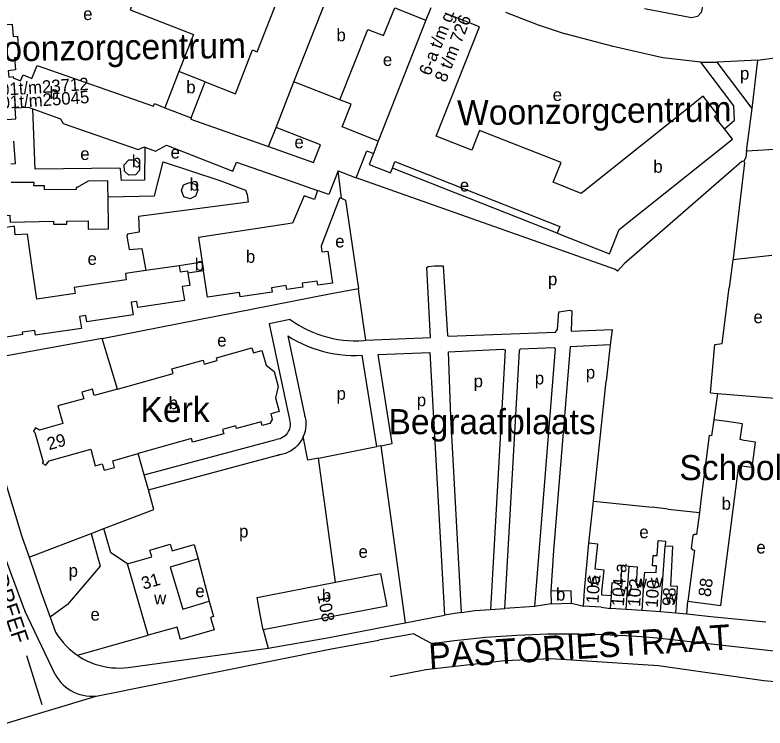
# Model space of a CAD drawing. Extents: x 159294 to 161936, y 384538 to 386517.
# Drawn here: x 160840.4 to 161079.4, y 384853.2 to 385080.5 of the extents above; entities that cross this region are included whole.
import ezdxf

# ---------------------------------------------------------------- set-up
doc = ezdxf.new("R2010")
doc.units = 0
for name, color, linetype in [('BLT_Basislijn', 7, 'Continuous'), ('BLT_Bebouwing', 7, 'Continuous'), ('BLT_Bebouwing_beschrifting', 7, 'Continuous'), ('BLT_Centroide', 7, 'Continuous'), ('BLT_Huisnummer', 7, 'Continuous'), ('BLT_Huisnummer_ tussenligend', 7, 'Continuous'), ('BLT_Huisnummer_reeks', 7, 'Continuous'), ('BLT_Onderdoorgang_en_onderverdeling', 7, 'Continuous'), ('BLT_Onderverdeling_panden', 7, 'Continuous'), ('BLT_Straatnaam', 7, 'Continuous'), ('BLT_Straatnaam_hoofdweg', 7, 'Continuous'), ('BLT_Terrein_beschrifting', 7, 'Continuous'), ('BLT_Vlakafsluiter', 7, 'Continuous')]:
    doc.layers.add(name, color=color, linetype=linetype)

msp = doc.modelspace()

# ---------------------------------------------------------------- linework, layer by layer
at = {"layer": 'BLT_Basislijn'}
for p, q in [((161077.06, 385066.08), (161083.16, 385066.87)), ((161058.99, 385065.39), (161064.12, 385065.41)), ((161077.06, 385066.08), (161064.12, 385065.41)), ((161075.26, 385050.61), (161064.12, 385065.41)), ((161075.26, 385050.61), (161077.06, 385066.08)), ((161073.53, 385037.05), (161075.26, 385050.61)), ((160921.15, 385038.57), (160923.6, 385044.62)), ((161084.26, 385037.69), (161073.53, 385037.05)), ((161013.17, 385010.95), (160960.67, 385031.67)), ((161069.15, 385002.42), (161068, 384993.47)), ((161081.52, 385003.82), (161069.15, 385002.42)), ((160940.67, 384991.61), (160949.85, 384993.26)), ((160868.15, 384977.35), (160940.67, 384991.61)), ((160928.12, 384983.44), (160921.4, 384982)), ((160921.4, 384982), (160927.89, 384951.54)), ((160927.32, 384978.18), (160932.67, 384953.05)), ((161030.64, 384980.2), (161030.08, 384975.33)), ((160868.15, 384977.35), (160826.86, 384969.9)), ((160873.06, 384961.23), (160868.15, 384977.35)), ((161030.08, 384975.33), (161028.8, 384963.8)), ((160955.7, 384942.93), (160951.09, 384971.99)), ((161024.71, 384925.48), (161028.8, 384963.8)), ((161062.03, 384960.05), (161064.23, 384959.87)), ((161064.23, 384959.87), (161063.68, 384955.95)), ((161064.23, 384959.87), (161082.5, 384958.38)), ((161063.68, 384955.95), (161063.05, 384951.39)), ((160932.67, 384953.05), (160932.71, 384952.84)), ((160881.56, 384933.92), (160923.65, 384945.14)), ((160956.96, 384943.18), (160955.7, 384942.93)), ((160956.96, 384943.18), (160964.76, 384886.76)), ((160882.92, 384929.1), (160924.08, 384940.12)), ((160924.08, 384940.12), (160924.35, 384940.2)), ((160924.35, 384940.2), (160924.5, 384940.22)), ((161023.28, 384912.11), (161024.71, 384925.48)), ((161024.71, 384925.48), (161043.48, 384923.55)), ((161048.51, 384922.92), (161058.47, 384921.89)), ((160864.7, 384915.2), (160868.69, 384916.77)), ((160842.64, 384914.27), (160844.92, 384907.69)), ((160844.92, 384907.69), (160864.7, 384915.2)), ((160898.84, 384907.11), (160902.25, 384893.6)), ((161011.31, 384892.81), (161005.9, 384891.98)), ((161017.73, 384892.95), (161021.58, 384892.06)), ((161054.48, 384889.45), (161054.8, 384893.61)), ((160853.22, 384870.25), (160843.57, 384890.6)), ((160982.68, 384890.03), (160977.27, 384889.14)), ((160991.92, 384890.99), (160996.52, 384891.27)), ((161005.9, 384891.98), (160996.52, 384891.27)), ((161054.48, 384889.45), (161051, 384889.81)), ((160851.65, 384888.57), (160853.38, 384883.75)), ((160964.76, 384886.76), (160977.27, 384889.14)), ((160961.9, 384886.15), (160964.76, 384886.76)), ((160860.33, 384876.37), (160882.91, 384882.81)), ((160919.53, 384884.48), (160921.1, 384878.68)), ((161045.97, 384881.82), (161087.04, 384877.3)), ((160876.48, 384872.51), (160921.1, 384878.68)), ((160844.08, 384876.31), (160848.94, 384860.68)), ((160866.25, 384863.3), (160866.79, 384863.46))]:
    msp.add_line(p, q, dxfattribs=at)
for points in [[(161055.06, 385127.8), (161059.75, 385084.64), (161059.1, 385081.25), (161057.87, 385079.93), (161056.02, 385079.58), (161041.01, 385082.47)], [(160996.75, 385081.35), (161007.14, 385077.34), (161015.74, 385074.47)], [(161058.99, 385065.39), (161046.86, 385066.8), (161030.98, 385070.38), (161015.74, 385074.47)], [(161066.44, 385044.14), (161069.71, 385046.95), (161069.48, 385051.51), (161058.99, 385065.39)], [(160881.82, 385038.38), (160881.65, 385027.79), (160874.4, 385027.66), (160874.09, 385031.44), (160873.84, 385031.67), (160846.9, 385031.28), (160846.11, 385050.58)], [(161073.53, 385037.05), (161073.25, 385034.99), (161072.68, 385033.92)], [(160870.08, 385022.49), (160884.83, 385022.84), (160887.61, 385033.67), (160905.73, 385027.71), (160913.84, 385024.66), (160914.37, 385023.22), (160914.75, 385020.77), (160879.8, 385016.21), (160880.02, 385011.28), (160876.28, 385010.62), (160876.04, 385010.01), (160876.78, 385005.7), (160880.88, 385006.08), (160882.1, 384998.99)], [(161072.68, 385033.92), (161072.05, 385033.74), (161034.54, 385001.17), (161032.43, 384998.76)], [(161072.68, 385033.92), (161072.87, 385033.3), (161069.21, 385002.9), (161069.15, 385002.42)], [(161032.43, 384998.76), (161031.78, 384999.31), (160949.16, 385028.52)], [(160944.5, 385022.08), (160945.76, 385021.41), (160949.85, 384993.26)], [(160952.18, 384976.8), (160972.76, 384977.71), (160971.68, 384999.99), (160972.06, 385000.31), (160974.07, 385000.47), (160976.81, 385000.49), (160978.23, 384978.26), (160978.49, 384978.1), (161012.61, 384979.37), (161013.29, 384980.21), (161013.69, 384985.86), (161017.16, 384986.43), (161017.84, 384986.17), (161017.68, 384979.69), (161030.64, 384980.2)], [(160952.18, 384976.8), (160950, 384992.26), (160949.85, 384993.26)], [(161062.03, 384960.05), (161063.41, 384975.47), (161065.74, 384975.77), (161068, 384993.47)], [(160817.79, 384987.99), (160818.65, 384982.19), (160819.59, 384976.41), (160820.62, 384970.64), (160821.72, 384964.88), (160822.9, 384959.14), (160824.15, 384953.42), (160825.49, 384947.71), (160826.9, 384942.02), (160828.4, 384936.36), (160829.96, 384930.71), (160831.61, 384925.08), (160833.33, 384919.48), (160835.13, 384913.9), (160837, 384908.35), (160838.95, 384902.82), (160840.98, 384897.33), (160843.08, 384891.85), (160843.57, 384890.6)], [(160928.12, 384983.44), (160929.48, 384982.48), (160930.88, 384981.59), (160932.33, 384980.77), (160933.81, 384980.01), (160935.33, 384979.33), (160936.88, 384978.72), (160938.46, 384978.19), (160940.06, 384977.73), (160941.68, 384977.36), (160943.32, 384977.05), (160944.97, 384976.83), (160946.62, 384976.69), (160948.29, 384976.63), (160949.95, 384976.65), (160951.61, 384976.75), (160952.18, 384976.8)], [(160927.32, 384978.18), (160928.84, 384977.25), (160930.4, 384976.4), (160932, 384975.61), (160933.63, 384974.89), (160935.29, 384974.26), (160936.98, 384973.69), (160938.69, 384973.2), (160940.43, 384972.79), (160942.18, 384972.46), (160943.94, 384972.2), (160945.71, 384972.03), (160947.49, 384971.93), (160949.27, 384971.92), (160951.09, 384971.99)], [(160982.68, 384890.03), (160979.33, 384952.43), (160978.55, 384973.13), (160995.85, 384973.96), (160996.58, 384973.69), (160991.92, 384890.99)], [(160996.52, 384891.27), (161001.21, 384973.4), (161001.42, 384974.01), (161012.18, 384974.47), (161012.5, 384974.15), (161005.9, 384891.98)], [(161030.08, 384975.33), (161017.36, 384974.74), (161011.99, 384909.74), (161011.18, 384896.83)], [(160956.11, 384972.27), (160972.65, 384972.93), (160977.27, 384889.14)], [(160956.96, 384943.18), (160960.61, 384943.9), (160956.11, 384972.27)], [(160826.86, 384969.9), (160826.98, 384967.87), (160837.57, 384930.71), (160842.64, 384914.27)], [(160932.71, 384952.84), (160932.89, 384952.19), (160933.04, 384951.31), (160933.11, 384950.42), (160933.11, 384949.53), (160933.02, 384948.64), (160932.86, 384947.77), (160932.61, 384946.91), (160932.29, 384946.08)], [(160927.89, 384951.54), (160928.04, 384950.93), (160928.11, 384950.3), (160928.11, 384949.68), (160928.02, 384949.06), (160927.85, 384948.45), (160927.61, 384947.87), (160927.3, 384947.33), (160926.92, 384946.83), (160926.48, 384946.38), (160925.99, 384945.99), (160925.45, 384945.67), (160924.88, 384945.42), (160924.27, 384945.24), (160923.65, 384945.14)], [(160932.29, 384946.08), (160931.9, 384945.28), (160931.44, 384944.52), (160930.91, 384943.8), (160930.32, 384943.13), (160929.67, 384942.52), (160928.97, 384941.97), (160928.22, 384941.49), (160927.43, 384941.07), (160926.61, 384940.73), (160925.76, 384940.46), (160924.89, 384940.27), (160924.5, 384940.22)], [(160937.18, 384939.24), (160933.72, 384938.56), (160932.29, 384946.08)], [(160937.18, 384939.24), (160955.7, 384942.93)], [(160881.56, 384933.92), (160879.65, 384940.67)], [(160942.54, 384899.66), (160937.18, 384939.24)], [(160882.92, 384929.1), (160881.56, 384933.92)], [(160868.69, 384916.77), (160884.67, 384922.9), (160882.92, 384929.1)], [(160876.23, 384905.48), (160870.96, 384909.03), (160868.69, 384916.77)], [(160864.7, 384915.2), (160867.53, 384904.8), (160857.19, 384892.61), (160851.65, 384888.57)], [(160844.92, 384907.69), (160848.7, 384896.76), (160851.65, 384888.57)], [(160982.68, 384890.03), (160986.99, 384890.67), (160991.92, 384890.99)], [(161079.7, 384886.96), (161062.17, 384888.61), (161054.48, 384889.45)], [(160921.1, 384878.68), (160940.56, 384882.04), (160961.9, 384886.15)], [(160853.38, 384883.75), (160854.11, 384882.6), (160854.91, 384881.49), (160855.77, 384880.43), (160856.69, 384879.42), (160857.67, 384878.46), (160858.7, 384877.57), (160859.79, 384876.74), (160860.33, 384876.37)], [(160972.93, 384880.28), (160975.57, 384880.5), (160980.5, 384881.12), (160985.43, 384881.66), (160990.37, 384882.12), (160995.32, 384882.5), (161000.27, 384882.81), (161005.23, 384883.03), (161010.19, 384883.17), (161015.15, 384883.23), (161020.12, 384883.21), (161025.08, 384883.11), (161030.04, 384882.94), (161035, 384882.68), (161039.95, 384882.34), (161044.89, 384881.92), (161045.97, 384881.82)], [(160866.79, 384863.46), (160941.25, 384878.42), (160956.38, 384881.21)], [(160860.33, 384876.37), (160860.92, 384875.97), (160862.09, 384875.27), (160863.3, 384874.64), (160864.55, 384874.08), (160865.83, 384873.6), (160867.13, 384873.19), (160868.46, 384872.86), (160869.8, 384872.6), (160871.16, 384872.43), (160872.52, 384872.33), (160873.89, 384872.32), (160875.25, 384872.38), (160876.48, 384872.51)], [(161084.79, 384867.73), (161079, 384868.27), (161045.47, 384873.04), (161011.14, 384875.23), (160996.43, 384874.66), (160971.33, 384871.7), (160960, 384869.48)], [(160853.22, 384870.25), (160853.76, 384869.36), (160854.36, 384868.52), (160855.03, 384867.73), (160855.76, 384866.99), (160856.54, 384866.31), (160857.37, 384865.69), (160858.25, 384865.14), (160859.16, 384864.65), (160860.11, 384864.24), (160861.1, 384863.91), (160862.1, 384863.65), (160863.12, 384863.46), (160864.15, 384863.36), (160865.19, 384863.34), (160866.25, 384863.3)]]:
    msp.add_lwpolyline(points, dxfattribs=at)
at = {"layer": 'BLT_Bebouwing'}
for p, q in [((160971.33, 385078.86), (160956.11, 385040.29)), ((160923.6, 385044.62), (160929.29, 385059.18)), ((160899.74, 385046.14), (160921.15, 385038.57)), ((161059.08, 384926.55), (161058.47, 384921.89)), ((161048.51, 384922.92), (161043.48, 384923.55)), ((160882.91, 384882.81), (160876.23, 384905.48)), ((161011.18, 384896.83), (161011.31, 384892.81)), ((161011.31, 384892.81), (161017.73, 384892.95)), ((161027.14, 384891.67), (161021.58, 384892.06)), ((161027.14, 384891.67), (161030.15, 384891.33)), ((161035.15, 384890.97), (161030.15, 384891.33)), ((161040.13, 384890.61), (161035.15, 384890.97)), ((161046.04, 384890.18), (161040.13, 384890.61)), ((161051, 384889.81), (161046.04, 384890.18))]:
    msp.add_line(p, q, dxfattribs=at)
for points in [[(160929.29, 385059.18), (160939.92, 385086.13), (160941.76, 385090.78)], [(160880.34, 385090.42), (160877.09, 385082.07), (160897.27, 385074.22), (160892.68, 385062.4)], [(160901.03, 385059.15), (160910.73, 385055.38), (160916.14, 385069.31), (160917.58, 385068.75), (160924.69, 385086.93)], [(160943.96, 385053.4), (160952.84, 385075.89), (160957.89, 385073.9), (160961.4, 385082.78), (160971.33, 385078.86)], [(161020.83, 385023.62), (161011.93, 385027.13), (161014.43, 385033.45), (160988.43, 385043.61), (160985.93, 385037.39), (160974.65, 385041.81), (160988.43, 385076.73), (160979.8, 385080.14), (160980.24, 385081.24)], [(160835.34, 385077.3), (160839.55, 385077.58), (160839.82, 385073.6), (160841.19, 385073.69), (160841.65, 385066.86), (160840.29, 385066.77), (160840.54, 385062.97), (160838.21, 385062.64), (160838.49, 385060.67), (160839.81, 385060.86), (160839.87, 385060.41), (160842.23, 385059.47), (160843, 385061.39), (160845.84, 385060.25), (160847.44, 385064.32), (160884.6, 385051.41), (160884.92, 385052.22), (160888.21, 385050.92)], [(160892.68, 385062.4), (160888.21, 385050.92)], [(160896.57, 385047.67), (160901.03, 385059.15)], [(160956.11, 385040.29), (160944.68, 385044.8), (160947.52, 385051.99), (160943.96, 385053.4)], [(161066.44, 385044.14), (161063.26, 385048.13), (161064.19, 385048.87), (161059.65, 385054.56), (161020.83, 385023.62)], [(160836.22, 385047.05), (160840.69, 385047.36), (160840.46, 385050.84), (160844.65, 385051.12), (160846.11, 385050.58)], [(160846.11, 385050.58), (160854.89, 385047.34), (160855.77, 385045.9), (160879.63, 385037.56), (160881.66, 385038.44), (160881.82, 385038.38)], [(160896.57, 385047.67), (160896.43, 385047.31), (160899.74, 385046.14)], [(160921.15, 385038.57), (160935.57, 385033.47), (160937.77, 385039.05), (160923.6, 385044.62)], [(161013.17, 385010.95), (161029.88, 385004.36), (161032.95, 385012.13), (161069.03, 385040.89), (161066.44, 385044.14)], [(160839.15, 385033.07), (160840.59, 385033.16), (160840.11, 385040.28)], [(160881.82, 385038.38), (160885.19, 385037.05), (160888.7, 385038.97), (160909.8, 385030.64), (160910.96, 385033.57), (160930.18, 385026.83)], [(160949.16, 385028.52), (160952.58, 385037.19), (160954.65, 385036.36)], [(160954.65, 385036.36), (160953.25, 385032.81), (160960.06, 385030.12), (160960.67, 385031.67)], [(160876.71, 385034.26), (160878.69, 385034.31), (160880.05, 385033.02), (160880.11, 385030.88), (160878.78, 385029.49), (160876.66, 385029.43), (160875.3, 385030.73), (160875.25, 385032.73), (160876.71, 385034.26)], [(160960.67, 385031.67), (160961.48, 385033.73), (161000, 385018.53), (161013.98, 385013.01), (161013.17, 385010.95)], [(160944.5, 385022.08), (160943.36, 385030.81)], [(160943.36, 385030.81), (160949.16, 385028.52)], [(160870.08, 385022.49), (160870.05, 385025.31), (160870.02, 385027.61), (160863.71, 385027.55), (160860.21, 385025.48), (160859.92, 385025.48), (160859.93, 385024.83), (160849.78, 385024.72), (160849.79, 385026.03), (160846.47, 385026.05), (160846.52, 385027.05), (160839.22, 385027.04)], [(160896.04, 385027.03), (160898.03, 385026.42), (160898.7, 385024.63), (160897.94, 385022.72), (160896.21, 385021.91), (160894.24, 385022.53), (160893.47, 385024.49), (160894.15, 385026.34), (160896.04, 385027.03)], [(160930.18, 385026.83), (160936.86, 385024.48)], [(160936.86, 385024.48), (160935.88, 385021.67), (160932.59, 385022.82), (160928.89, 385014.09), (160898.86, 385009.58), (160900.05, 385001.65)], [(160840.46, 385010.36), (160840.28, 385013.15), (160835.34, 385012.46), (160835.08, 385016.42), (160838.77, 385016.66), (160838.91, 385014.48), (160852.68, 385014.72), (160852.68, 385013.8), (160856.98, 385013.84), (160856.97, 385014.8), (160863.69, 385014.87), (160863.72, 385012.21), (160870.18, 385012.27), (160870.08, 385022.49)], [(160944.5, 385022.08), (160943.85, 385022.03), (160937.94, 385006.73), (160938.2, 385004.93), (160940.09, 385005.21)], [(160882.1, 384998.99), (160875.6, 384998.03), (160875.89, 384996.09), (160859.33, 384993.64), (160859.62, 384991.71), (160847.42, 384989.89), (160845.94, 385000), (160844.39, 385010.62), (160840.46, 385010.36)], [(160940.09, 385005.21), (160941.4, 384996.36), (160941.6, 384995.02), (160936.89, 384994.32), (160936.7, 384995.66), (160931.94, 384994.96), (160932.12, 384993.7), (160927.03, 384992.95), (160926.84, 384994.21), (160922.13, 384993.51), (160922.33, 384992.17), (160912.12, 384990.66), (160911.92, 384992), (160901.72, 384990.49), (160900.46, 384998.89)], [(160892.73, 385000.56), (160882.1, 384998.99)], [(160900.05, 385001.65), (160892.73, 385000.56)], [(160895.51, 384998.16), (160896.1, 384994.24), (160893.72, 384993.88)], [(160900.46, 384998.89), (160895.51, 384998.16)], [(160893.72, 384993.88), (160894.39, 384989.41), (160879.59, 384987.22), (160879.3, 384989.16), (160877.47, 384988.89), (160878.06, 384984.89), (160863.28, 384982.7), (160862.99, 384984.7), (160861.03, 384984.41), (160861.6, 384980.54), (160851.95, 384979.11), (160847, 384978.38), (160846.77, 384979.92), (160842.68, 384979.32), (160842.78, 384978.61), (160831.1, 384976.72)], [(160873.06, 384961.23), (160890.79, 384966.19), (160890.37, 384967.67), (160900.34, 384970.46), (160900.71, 384969.15), (160904.86, 384970.31), (160904.62, 384971.18), (160915.94, 384974.35), (160916.37, 384972.82), (160919.11, 384973.57), (160920.44, 384968.83), (160923.01, 384966.78), (160924.32, 384962.1), (160923.39, 384958.46), (160924.59, 384954.1), (160921.91, 384953.36), (160922.37, 384951.55), (160921.65, 384950.27), (160919.22, 384949.59), (160918.87, 384950.84), (160910.99, 384948.64), (160910.75, 384949.5), (160906.58, 384948.33), (160907, 384947), (160896.95, 384944.32), (160896.67, 384945.43), (160879.65, 384940.67)], [(160873.06, 384961.23), (160865.69, 384959.17), (160865.12, 384961.21), (160861.73, 384960.27), (160862.32, 384958.15), (160854.08, 384955.89), (160855.65, 384950.26), (160848.23, 384948.18), (160846.93, 384948.91), (160846.32, 384947.82), (160846.74, 384947.42), (160849.37, 384938), (160849.13, 384937.57), (160850.22, 384936.96), (160851.27, 384938.33), (160864.59, 384942.06), (160866.02, 384936.81), (160868.24, 384937.38), (160868.81, 384935.34), (160872.15, 384936.28), (160871.55, 384938.4), (160879.65, 384940.67)], [(161054.8, 384893.61), (161065.28, 384892.27), (161065.92, 384897.23), (161071.03, 384936.86), (161075.27, 384936.31), (161075.67, 384939.39), (161076.31, 384944.35), (161072.05, 384944.9), (161072.07, 384945.1), (161071.52, 384945.17), (161072.18, 384950.2), (161067.22, 384950.85), (161063.05, 384951.39)], [(161063.05, 384951.39), (161062.39, 384946.31), (161061.65, 384946.41), (161059.08, 384926.55)], [(161058.47, 384921.89), (161057.56, 384914.84), (161056.94, 384914.92), (161056.42, 384914.51), (161055.89, 384910.48), (161056.3, 384909.95), (161056.91, 384909.87), (161055.45, 384898.56), (161054.8, 384893.61)], [(160876.23, 384905.48), (160884.05, 384907.77), (160883.42, 384909.92), (160889.92, 384911.82), (160890.54, 384909.69), (160897.49, 384911.72), (160898.84, 384907.11)], [(161021.58, 384892.06), (161021.89, 384897.05), (161023.28, 384912.11)], [(161030.44, 384895.32), (161027.37, 384895.5), (161027.44, 384896.66), (161028.11, 384903.56), (161025.29, 384903.84), (161026.08, 384911.84), (161023.28, 384912.11)], [(161040.7, 384898.71), (161041.08, 384902.92), (161044.76, 384902.75), (161044.86, 384904.86), (161043.57, 384904.92), (161043.72, 384908.21), (161044.98, 384908.15), (161045.39, 384912.97), (161047.7, 384912.78), (161047.58, 384911.13)], [(161051, 384889.81), (161051.33, 384894.8), (161051.5, 384898.31), (161049.39, 384898.41), (161049.97, 384911.02), (161047.58, 384911.13)], [(160898.84, 384907.11), (160889.89, 384904.48), (160893.87, 384891.12), (160902.25, 384893.6)], [(161030.44, 384895.32), (161030.51, 384896.32), (161030.74, 384899.54), (161033.41, 384899.3), (161033.83, 384905.02), (161036.15, 384904.8)], [(161036.15, 384904.8), (161038.71, 384904.56), (161038.29, 384898.84), (161040.7, 384898.71)], [(160942.54, 384899.66), (160956.88, 384902.42), (160957.93, 384896.98), (160958.88, 384892.07), (160919.53, 384884.48)], [(160919.53, 384884.48), (160918.59, 384889.39), (160917.54, 384894.83), (160942.54, 384899.66)], [(161017.73, 384892.95), (161017.59, 384896.96), (161011.18, 384896.83)], [(160902.25, 384893.6), (160903.64, 384888.71), (160902.76, 384888.43), (160903.89, 384884.49), (160893.18, 384881.42), (160892.05, 384885.37), (160882.91, 384882.81)]]:
    msp.add_lwpolyline(points, dxfattribs=at)
at = {"layer": 'BLT_Onderdoorgang_en_onderverdeling'}
msp.add_line((160900.05, 385001.65), (160900.46, 384998.89), dxfattribs=at)
msp.add_lwpolyline([(160892.73, 385000.56), (160893.02, 384998.6), (160895.39, 384998.95), (160895.51, 384998.16)], dxfattribs=at)
at = {"layer": 'BLT_Onderverdeling_panden'}
for p, q in [((160972.9, 385082.74), (160971.33, 385078.86)), ((160901.03, 385059.15), (160892.68, 385062.4)), ((160943.96, 385053.4), (160929.29, 385059.18)), ((160888.21, 385050.92), (160896.57, 385047.67)), ((160956.11, 385040.29), (160954.65, 385036.36)), ((161046.04, 384890.18), (161047.58, 384911.13)), ((161035.15, 384890.97), (161036.15, 384904.8))]:
    msp.add_line(p, q, dxfattribs=at)
for points in [[(160943.36, 385030.81), (160940.38, 385023.24), (160936.86, 385024.48)], [(161040.7, 384898.71), (161040.49, 384895.6), (161040.13, 384890.61)], [(161030.15, 384891.33), (161030.44, 384895.32)]]:
    msp.add_lwpolyline(points, dxfattribs=at)
at = {"layer": 'BLT_Vlakafsluiter'}
msp.add_line((160832.43, 384853.2), (160866.25, 384863.3), dxfattribs=at)
msp.add_lwpolyline([(160972.93, 384880.28), (160967.43, 384883.27), (160956.38, 384881.21)], dxfattribs=at)

# ---------------------------------------------------------------- texts
at = {"layer": 'BLT_Bebouwing_beschrifting'}
for p in [(160826.68, 385065.52), (160981.37, 385045.27)]:
    msp.add_text('Woonzorgcentrum', height=8, rotation=0.8535, dxfattribs=at).set_placement(p)
for s, p in [('Kerk', (160880.44, 384950.73)), ('School', (161052.11, 384932.2))]:
    msp.add_text(s, height=8, dxfattribs=at).set_placement(p)
at = {"layer": 'BLT_Centroide'}
for s, p in [('e', (160862.15, 385078.85)), ('b', (160942.85, 385072.09)), ('e', (160957.64, 385064.22)), ('p', (161071.41, 385059.87)), ('b', (160895, 385055.5)), ('b', (160851.41, 385053.66)), ('e', (161011.75, 385053.06)), ('e', (160929.46, 385037.97)), ('e', (160861.22, 385034.25)), ('b', (160877.67, 385031.88)), ('e', (160890, 385034.72)), ('b', (161043.81, 385030.19)), ('b', (160896.06, 385024.47)), ('e', (160982.15, 385024.22)), ('e', (160942.46, 385006.38)), ('b', (160914, 385001.49)), ('e', (160863.54, 385000.81)), ('b', (160897.69, 384998.95)), ('p', (161010.24, 384994.3)), ('e', (161075.7, 384982.23)), ('e', (160904.86, 384974.79)), ('p', (161022.31, 384964.58)), ('p', (160986.56, 384961.79)), ('p', (161006.06, 384962.72)), ('b', (160889.38, 384954.84)), ('p', (160942.88, 384957.83)), ('p', (160968.46, 384955.75)), ('b', (161065.56, 384922.75)), ('p', (160911.82, 384913.94)), ('e', (161039.36, 384913.69)), ('e', (161076.63, 384908.83)), ('e', (160949.89, 384907.44)), ('p', (160857.51, 384901.4)), ('w', (161023.22, 384898.72)), ('w', (161037.92, 384897.7)), ('w', (161042.97, 384898)), ('e', (160897.89, 384894.9)), ('b', (160938.2, 384893.44)), ('b', (161012.8, 384893.82)), ('w', (161033.16, 384895.22)), ('w', (160884.76, 384892.58)), ('w', (161047.58, 384893.06)), ('e', (160864.48, 384887.44))]:
    msp.add_text(s, height=4, dxfattribs=at).set_placement(p)
at = {"layer": 'BLT_Huisnummer'}
for s, rotation, p in [('29', 15.6258, (160851.26, 384941.72)), ('31', 16.4896, (160881.35, 384897.24)), ('106', 86.1699, (161026.32, 384892.8)), ('102', 86.1699, (161039.58, 384891.79)), ('88', 82.6566, (161062.05, 384894.83)), ('98', 86.1699, (161050.6, 384891.96)), ('108', 280.9167, (160936.73, 384895.53))]:
    msp.add_text(s, height=4, rotation=rotation, dxfattribs=at).set_placement(p)
at = {"layer": 'BLT_Huisnummer_ tussenligend'}
msp.add_text('100', height=4, rotation=86.1699, dxfattribs=at).set_placement((161045.2, 384891.43))
at = {"layer": 'BLT_Huisnummer_reeks'}
for s, rotation, p in [('6-a t/m g', 68.4616, (160972.68, 385060.86)), ('8 t/m 726', 68.4616, (160977.7, 385058.74)), ('23001t/m23712', 3.845, (160826.92, 385054.08)), ('25001t/m25045', 3.8443, (160827.1, 385049.91)), ('104-a', 86.1699, (161034.42, 384891.92))]:
    msp.add_text(s, height=4, rotation=rotation, dxfattribs=at).set_placement(p)
at = {"layer": 'BLT_Straatnaam'}
msp.add_text('KLOOSTERDREEF', height=5, rotation=288.2554, dxfattribs=at).set_placement((160821.69, 384935.76))
at = {"layer": 'BLT_Straatnaam_hoofdweg'}
msp.add_text('PASTORIESTRAAT', height=8, rotation=3.6868, dxfattribs=at).set_placement((160972.46, 384872.11))
at = {"layer": 'BLT_Terrein_beschrifting'}
msp.add_text('Begraafplaats', height=8, dxfattribs=at).set_placement((160959.43, 384946.85))

doc.saveas('drawing.dxf')
